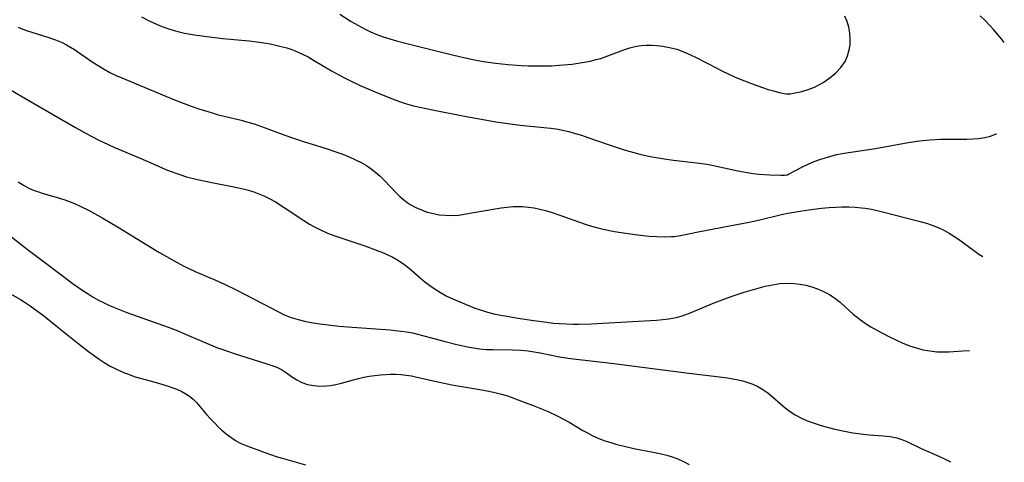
# Model space of a CAD drawing. Header units: metres. Extents: x 1073367 to 1082519, y 1569854 to 1574957.
# Tile 731 of 1056: x 1082257 to 1082516, y 1570215 to 1570332. Entities that reach past the tile are written whole.
import ezdxf

# ---------------------------------------------------------------- set-up
doc = ezdxf.new("R2010")
doc.units = ezdxf.units.M
doc.layers.add('CGG_CurvaNivelLidar_v1', color=253, linetype='Continuous', lineweight=30)

msp = doc.modelspace()

# ---------------------------------------------------------------- linework, layer by layer
at = {"layer": 'CGG_CurvaNivelLidar_v1'}
for p, q in [((1082288.6668, 1570332.623, 84.5), (1082290.5457, 1570331.6591, 84.5)), ((1082340.7921, 1570333.2554, 85), (1082343.814, 1570331.403, 85)), ((1082474.1855, 1570331.3356, 85), (1082473.5821, 1570332.7337, 85)), ((1082510.5216, 1570331.6047, 84.5), (1082509.1901, 1570332.8814, 84.5)), ((1082256.2408, 1570329.8389, 84), (1082257.4623, 1570329.3465, 84)), ((1082257.4623, 1570329.3465, 84), (1082258.6966, 1570328.8996, 84)), ((1082290.5457, 1570331.6591, 84.5), (1082291.8648, 1570331.03, 84.5)), ((1082291.8648, 1570331.03, 84.5), (1082293.2, 1570330.4398, 84.5)), ((1082293.2, 1570330.4398, 84.5), (1082294.5545, 1570329.899, 84.5)), ((1082294.5545, 1570329.899, 84.5), (1082295.8909, 1570329.4301, 84.5)), ((1082295.8909, 1570329.4301, 84.5), (1082297.2463, 1570329.0145, 84.5)), ((1082343.814, 1570331.403, 85), (1082346.4994, 1570329.8432, 85)), ((1082346.4994, 1570329.8432, 85), (1082347.6825, 1570329.2248, 85)), ((1082347.6825, 1570329.2248, 85), (1082348.8873, 1570328.6545, 85)), ((1082474.6178, 1570329.8776, 85), (1082474.1855, 1570331.3356, 85)), ((1082474.9064, 1570328.2792, 85), (1082474.6178, 1570329.8776, 85)), ((1082511.7903, 1570330.2636, 84.5), (1082510.5216, 1570331.6047, 84.5)), ((1082512.7038, 1570329.2378, 84.5), (1082511.7903, 1570330.2636, 84.5)), ((1082514.7015, 1570326.8908, 84.5), (1082512.7038, 1570329.2378, 84.5)), ((1082258.6966, 1570328.8996, 84), (1082260.0663, 1570328.4588, 84)), ((1082260.0663, 1570328.4588, 84), (1082264.3009, 1570327.1842, 84)), ((1082264.3009, 1570327.1842, 84), (1082266.1001, 1570326.5647, 84)), ((1082266.1001, 1570326.5647, 84), (1082267.8431, 1570325.8346, 84)), ((1082297.2463, 1570329.0145, 84.5), (1082298.6183, 1570328.6489, 84.5)), ((1082298.6183, 1570328.6489, 84.5), (1082299.9473, 1570328.3434, 84.5)), ((1082299.9473, 1570328.3434, 84.5), (1082302.6367, 1570327.8437, 84.5)), ((1082302.6367, 1570327.8437, 84.5), (1082305.825, 1570327.3973, 84.5)), ((1082305.825, 1570327.3973, 84.5), (1082310.0945, 1570326.9251, 84.5)), ((1082310.0945, 1570326.9251, 84.5), (1082316.9869, 1570326.2648, 84.5)), ((1082348.8873, 1570328.6545, 85), (1082350.5461, 1570327.9746, 85)), ((1082350.5461, 1570327.9746, 85), (1082352.2416, 1570327.375, 85)), ((1082352.2416, 1570327.375, 85), (1082353.9858, 1570326.8261, 85)), ((1082353.9858, 1570326.8261, 85), (1082355.7502, 1570326.3193, 85)), ((1082475.0217, 1570326.6592, 85), (1082474.9064, 1570328.2792, 85)), ((1082474.9754, 1570325.2685, 85), (1082475.0217, 1570326.6592, 85)), ((1082515.5311, 1570325.8525, 84.5), (1082514.7015, 1570326.8908, 84.5)), ((1082267.8431, 1570325.8346, 84), (1082268.9556, 1570325.2626, 84)), ((1082268.9556, 1570325.2626, 84), (1082270.0385, 1570324.6269, 84)), ((1082270.0385, 1570324.6269, 84), (1082271.0387, 1570323.9828, 84)), ((1082271.0387, 1570323.9828, 84), (1082275.7071, 1570320.7721, 84)), ((1082316.9869, 1570326.2648, 84.5), (1082319.7388, 1570325.9275, 84.5)), ((1082319.7388, 1570325.9275, 84.5), (1082322.4857, 1570325.4796, 84.5)), ((1082322.4857, 1570325.4796, 84.5), (1082323.9654, 1570325.1757, 84.5)), ((1082323.9654, 1570325.1757, 84.5), (1082325.4292, 1570324.825, 84.5)), ((1082325.4292, 1570324.825, 84.5), (1082326.8737, 1570324.4215, 84.5)), ((1082326.8737, 1570324.4215, 84.5), (1082328.1927, 1570323.9907, 84.5)), ((1082328.1927, 1570323.9907, 84.5), (1082329.1115, 1570323.6454, 84.5)), ((1082355.7502, 1570326.3193, 85), (1082358.4786, 1570325.5955, 85)), ((1082358.4786, 1570325.5955, 85), (1082367.2074, 1570323.3783, 85)), ((1082415.4812, 1570323.9218, 85), (1082417.0448, 1570324.4354, 85)), ((1082417.0448, 1570324.4354, 85), (1082418.7912, 1570324.8712, 85)), ((1082418.7912, 1570324.8712, 85), (1082420.0532, 1570325.0729, 85)), ((1082420.0532, 1570325.0729, 85), (1082421.3251, 1570325.1792, 85)), ((1082421.3251, 1570325.1792, 85), (1082422.7716, 1570325.1868, 85)), ((1082422.7716, 1570325.1868, 85), (1082424.2204, 1570325.0912, 85)), ((1082424.2204, 1570325.0912, 85), (1082425.6673, 1570324.9086, 85)), ((1082425.6673, 1570324.9086, 85), (1082427.108, 1570324.6506, 85)), ((1082427.108, 1570324.6506, 85), (1082428.3108, 1570324.3767, 85)), ((1082428.3108, 1570324.3767, 85), (1082429.4595, 1570324.0504, 85)), ((1082429.4595, 1570324.0504, 85), (1082430.5489, 1570323.6753, 85)), ((1082474.777, 1570323.894, 85), (1082474.9754, 1570325.2685, 85)), ((1082329.1115, 1570323.6454, 84.5), (1082331.0068, 1570322.8064, 84.5)), ((1082331.0068, 1570322.8064, 84.5), (1082332.4776, 1570322.0434, 84.5)), ((1082332.4776, 1570322.0434, 84.5), (1082333.9243, 1570321.2226, 84.5)), ((1082367.2074, 1570323.3783, 85), (1082372.5964, 1570322.0829, 85)), ((1082372.5964, 1570322.0829, 85), (1082376.2706, 1570321.289, 85)), ((1082408.2648, 1570321.3367, 85), (1082409.4317, 1570321.6674, 85)), ((1082409.4317, 1570321.6674, 85), (1082410.5806, 1570322.0417, 85)), ((1082410.5806, 1570322.0417, 85), (1082415.4812, 1570323.9218, 85)), ((1082430.5489, 1570323.6753, 85), (1082431.626, 1570323.2476, 85)), ((1082431.626, 1570323.2476, 85), (1082433.0575, 1570322.6065, 85)), ((1082433.0575, 1570322.6065, 85), (1082434.4771, 1570321.9099, 85)), ((1082434.4771, 1570321.9099, 85), (1082439.9109, 1570319.0581, 85)), ((1082473.6478, 1570320.8504, 85), (1082474.3452, 1570322.3656, 85)), ((1082474.3452, 1570322.3656, 85), (1082474.777, 1570323.894, 85)), ((1082275.7071, 1570320.7721, 84), (1082277.2471, 1570319.7783, 84)), ((1082277.2471, 1570319.7783, 84), (1082278.825, 1570318.837, 84)), ((1082278.825, 1570318.837, 84), (1082280.3831, 1570317.9934, 84)), ((1082333.9243, 1570321.2226, 84.5), (1082338.6117, 1570318.4204, 84.5)), ((1082376.2706, 1570321.289, 85), (1082378.5583, 1570320.8604, 85)), ((1082378.5583, 1570320.8604, 85), (1082381.7692, 1570320.3918, 85)), ((1082381.7692, 1570320.3918, 85), (1082385.0957, 1570320.0479, 85)), ((1082385.0957, 1570320.0479, 85), (1082388.5203, 1570319.8119, 85)), ((1082388.5203, 1570319.8119, 85), (1082390.339, 1570319.7433, 85)), ((1082390.339, 1570319.7433, 85), (1082393.346, 1570319.6944, 85)), ((1082393.346, 1570319.6944, 85), (1082396.5175, 1570319.7487, 85)), ((1082396.5175, 1570319.7487, 85), (1082398.4966, 1570319.8594, 85)), ((1082398.4966, 1570319.8594, 85), (1082401.8797, 1570320.1856, 85)), ((1082401.8797, 1570320.1856, 85), (1082403.4889, 1570320.3955, 85)), ((1082403.4889, 1570320.3955, 85), (1082405.086, 1570320.6483, 85)), ((1082405.086, 1570320.6483, 85), (1082406.6863, 1570320.96, 85)), ((1082406.6863, 1570320.96, 85), (1082408.2648, 1570321.3367, 85)), ((1082439.9109, 1570319.0581, 85), (1082441.2845, 1570318.3718, 85)), ((1082471.2137, 1570317.8608, 85), (1082472.5667, 1570319.3058, 85)), ((1082472.5667, 1570319.3058, 85), (1082473.6478, 1570320.8504, 85)), ((1082280.3831, 1570317.9934, 84), (1082281.9762, 1570317.2092, 84)), ((1082281.9762, 1570317.2092, 84), (1082283.506, 1570316.5184, 84)), ((1082283.506, 1570316.5184, 84), (1082297.3376, 1570310.7616, 84)), ((1082338.6117, 1570318.4204, 84.5), (1082341.5077, 1570316.7928, 84.5)), ((1082341.5077, 1570316.7928, 84.5), (1082343.1114, 1570315.9853, 84.5)), ((1082441.2845, 1570318.3718, 85), (1082444.6247, 1570316.8338, 85)), ((1082444.6247, 1570316.8338, 85), (1082446.5236, 1570316.0269, 85)), ((1082467.8654, 1570315.3164, 85), (1082469.6227, 1570316.5135, 85)), ((1082469.6227, 1570316.5135, 85), (1082471.2137, 1570317.8608, 85)), ((1082253.1598, 1570314.039, 83.5), (1082260.1063, 1570309.9445, 83.5)), ((1082343.1114, 1570315.9853, 84.5), (1082346.3833, 1570314.4883, 84.5)), ((1082346.3833, 1570314.4883, 84.5), (1082352.256, 1570311.9787, 84.5)), ((1082446.5236, 1570316.0269, 85), (1082449.7222, 1570314.7787, 85)), ((1082449.7222, 1570314.7787, 85), (1082451.9566, 1570314.0006, 85)), ((1082451.9566, 1570314.0006, 85), (1082453.4634, 1570313.5223, 85)), ((1082464.1997, 1570313.5644, 85), (1082465.609, 1570314.1313, 85)), ((1082465.609, 1570314.1313, 85), (1082466.0146, 1570314.3175, 85)), ((1082466.0146, 1570314.3175, 85), (1082467.8654, 1570315.3164, 85)), ((1082352.256, 1570311.9787, 84.5), (1082355.5188, 1570310.7019, 84.5)), ((1082453.4634, 1570313.5223, 85), (1082454.8431, 1570313.1189, 85)), ((1082454.8431, 1570313.1189, 85), (1082456.4674, 1570312.6951, 85)), ((1082456.4674, 1570312.6951, 85), (1082457.6775, 1570312.4287, 85)), ((1082457.6775, 1570312.4287, 85), (1082458.3722, 1570312.3248, 85)), ((1082458.3722, 1570312.3248, 85), (1082458.5, 1570312.3452, 85)), ((1082458.5, 1570312.3452, 85), (1082458.5878, 1570312.3217, 85)), ((1082458.5878, 1570312.3217, 85), (1082459.298, 1570312.3756, 85)), ((1082459.298, 1570312.3756, 85), (1082460.5726, 1570312.5757, 85)), ((1082460.5726, 1570312.5757, 85), (1082462.2567, 1570312.9588, 85)), ((1082462.2567, 1570312.9588, 85), (1082464.1997, 1570313.5644, 85)), ((1082260.1063, 1570309.9445, 83.5), (1082271.3305, 1570303.4896, 83.5)), ((1082297.3376, 1570310.7616, 84), (1082301.7776, 1570309.0975, 84)), ((1082301.7776, 1570309.0975, 84), (1082303.7762, 1570308.4075, 84)), ((1082355.5188, 1570310.7019, 84.5), (1082357.0678, 1570310.161, 84.5)), ((1082357.0678, 1570310.161, 84.5), (1082358.6323, 1570309.6691, 84.5)), ((1082358.6323, 1570309.6691, 84.5), (1082360.2177, 1570309.2304, 84.5)), ((1082360.2177, 1570309.2304, 84.5), (1082361.8166, 1570308.8366, 84.5)), ((1082361.8166, 1570308.8366, 84.5), (1082365.2302, 1570308.1004, 84.5)), ((1082303.7762, 1570308.4075, 84), (1082306.9874, 1570307.3966, 84)), ((1082306.9874, 1570307.3966, 84), (1082308.6046, 1570306.9492, 84)), ((1082308.6046, 1570306.9492, 84), (1082314.9055, 1570305.4, 84)), ((1082365.2302, 1570308.1004, 84.5), (1082373.1939, 1570306.5371, 84.5)), ((1082373.1939, 1570306.5371, 84.5), (1082378.5098, 1570305.5617, 84.5)), ((1082271.3305, 1570303.4896, 83.5), (1082274.349, 1570301.7916, 83.5)), ((1082314.9055, 1570305.4, 84), (1082316.6422, 1570304.9307, 84)), ((1082316.6422, 1570304.9307, 84), (1082318.2608, 1570304.4509, 84)), ((1082318.2608, 1570304.4509, 84), (1082321.1522, 1570303.4376, 84)), ((1082321.1522, 1570303.4376, 84), (1082326.3791, 1570301.4852, 84)), ((1082378.5098, 1570305.5617, 84.5), (1082381.8265, 1570305.0126, 84.5)), ((1082381.8265, 1570305.0126, 84.5), (1082385.0371, 1570304.5363, 84.5)), ((1082385.0371, 1570304.5363, 84.5), (1082388.2521, 1570304.1347, 84.5)), ((1082388.2521, 1570304.1347, 84.5), (1082394.4536, 1570303.5315, 84.5)), ((1082394.4536, 1570303.5315, 84.5), (1082396.3293, 1570303.3098, 84.5)), ((1082396.3293, 1570303.3098, 84.5), (1082398.1917, 1570303.0264, 84.5)), ((1082274.349, 1570301.7916, 83.5), (1082277.2471, 1570300.2731, 83.5)), ((1082326.3791, 1570301.4852, 84), (1082328.6859, 1570300.6667, 84)), ((1082328.6859, 1570300.6667, 84), (1082331.5393, 1570299.7356, 84)), ((1082398.1917, 1570303.0264, 84.5), (1082399.3294, 1570302.8081, 84.5)), ((1082399.3294, 1570302.8081, 84.5), (1082401.0286, 1570302.4127, 84.5)), ((1082401.0286, 1570302.4127, 84.5), (1082402.7138, 1570301.9513, 84.5)), ((1082402.7138, 1570301.9513, 84.5), (1082404.3869, 1570301.4369, 84.5)), ((1082404.3869, 1570301.4369, 84.5), (1082406.049, 1570300.8795, 84.5)), ((1082406.049, 1570300.8795, 84.5), (1082411.6645, 1570298.8993, 84.5)), ((1082508.7675, 1570300.6038, 84.5), (1082510.3757, 1570300.8525, 84.5)), ((1082510.3757, 1570300.8525, 84.5), (1082511.9254, 1570301.2459, 84.5)), ((1082511.9254, 1570301.2459, 84.5), (1082513.4068, 1570301.8127, 84.5)), ((1082513.4068, 1570301.8127, 84.5), (1082513.5114, 1570301.8676, 84.5)), ((1082277.2471, 1570300.2731, 83.5), (1082278.6333, 1570299.5992, 83.5)), ((1082278.6333, 1570299.5992, 83.5), (1082281.3868, 1570298.3545, 83.5)), ((1082281.3868, 1570298.3545, 83.5), (1082288.3664, 1570295.3954, 83.5)), ((1082331.5393, 1570299.7356, 84), (1082337.0038, 1570298.034, 84)), ((1082411.6645, 1570298.8993, 84.5), (1082415.582, 1570297.6636, 84.5)), ((1082481.6293, 1570298.0023, 84.5), (1082490.2195, 1570299.5335, 84.5)), ((1082490.2195, 1570299.5335, 84.5), (1082493.213, 1570299.9784, 84.5)), ((1082493.213, 1570299.9784, 84.5), (1082495.9454, 1570300.2567, 84.5)), ((1082495.9454, 1570300.2567, 84.5), (1082498.8117, 1570300.4307, 84.5)), ((1082498.8117, 1570300.4307, 84.5), (1082501.2162, 1570300.4572, 84.5)), ((1082501.2162, 1570300.4572, 84.5), (1082505.6847, 1570300.4247, 84.5)), ((1082505.6847, 1570300.4247, 84.5), (1082507.2383, 1570300.4771, 84.5)), ((1082507.2383, 1570300.4771, 84.5), (1082508.7675, 1570300.6038, 84.5)), ((1082337.0038, 1570298.034, 84), (1082340.0544, 1570297.0166, 84)), ((1082340.0544, 1570297.0166, 84), (1082341.5824, 1570296.4613, 84)), ((1082341.5824, 1570296.4613, 84), (1082343.3011, 1570295.7804, 84)), ((1082343.3011, 1570295.7804, 84), (1082344.9794, 1570295.0359, 84)), ((1082415.582, 1570297.6636, 84.5), (1082419.7154, 1570296.5174, 84.5)), ((1082419.7154, 1570296.5174, 84.5), (1082422.4458, 1570295.8851, 84.5)), ((1082422.4458, 1570295.8851, 84.5), (1082423.9881, 1570295.5823, 84.5)), ((1082423.9881, 1570295.5823, 84.5), (1082425.5359, 1570295.3104, 84.5)), ((1082467.0312, 1570295.1163, 84.5), (1082469.2638, 1570295.8057, 84.5)), ((1082469.2638, 1570295.8057, 84.5), (1082471.5294, 1570296.3625, 84.5)), ((1082471.5294, 1570296.3625, 84.5), (1082473.4043, 1570296.7317, 84.5)), ((1082473.4043, 1570296.7317, 84.5), (1082481.6293, 1570298.0023, 84.5)), ((1082288.3664, 1570295.3954, 83.5), (1082293.9342, 1570292.9505, 83.5)), ((1082293.9342, 1570292.9505, 83.5), (1082295.2831, 1570292.3886, 83.5)), ((1082344.9794, 1570295.0359, 84), (1082346.6032, 1570294.2084, 84)), ((1082346.6032, 1570294.2084, 84), (1082347.8631, 1570293.4618, 84)), ((1082347.8631, 1570293.4618, 84), (1082349.1033, 1570292.603, 84)), ((1082425.5359, 1570295.3104, 84.5), (1082428.5304, 1570294.8615, 84.5)), ((1082428.5304, 1570294.8615, 84.5), (1082435.3693, 1570294.1171, 84.5)), ((1082435.3693, 1570294.1171, 84.5), (1082437.3076, 1570293.8538, 84.5)), ((1082437.3076, 1570293.8538, 84.5), (1082439.1079, 1570293.5274, 84.5)), ((1082439.1079, 1570293.5274, 84.5), (1082445.4543, 1570292.1192, 84.5)), ((1082458.8309, 1570291.2388, 84.5), (1082462.4336, 1570293.1539, 84.5)), ((1082462.4336, 1570293.1539, 84.5), (1082464.1181, 1570293.9621, 84.5)), ((1082464.1181, 1570293.9621, 84.5), (1082465.5301, 1570294.5598, 84.5)), ((1082465.5301, 1570294.5598, 84.5), (1082467.0312, 1570295.1163, 84.5)), ((1082295.2831, 1570292.3886, 83.5), (1082297.6774, 1570291.4696, 83.5)), ((1082297.6774, 1570291.4696, 83.5), (1082298.7222, 1570291.1108, 83.5)), ((1082298.7222, 1570291.1108, 83.5), (1082300.5196, 1570290.5645, 83.5)), ((1082300.5196, 1570290.5645, 83.5), (1082303.3987, 1570289.8307, 83.5)), ((1082349.1033, 1570292.603, 84), (1082350.277, 1570291.6705, 84)), ((1082350.277, 1570291.6705, 84), (1082351.402, 1570290.6763, 84)), ((1082351.402, 1570290.6763, 84), (1082352.4852, 1570289.636, 84)), ((1082445.4543, 1570292.1192, 84.5), (1082447.9205, 1570291.6641, 84.5)), ((1082447.9205, 1570291.6641, 84.5), (1082449.4878, 1570291.4329, 84.5)), ((1082449.4878, 1570291.4329, 84.5), (1082451.0184, 1570291.2568, 84.5)), ((1082451.0184, 1570291.2568, 84.5), (1082453.8791, 1570291.0557, 84.5)), ((1082453.8791, 1570291.0557, 84.5), (1082456.7721, 1570290.9796, 84.5)), ((1082456.7721, 1570290.9796, 84.5), (1082457.7562, 1570290.9992, 84.5)), ((1082457.7562, 1570290.9992, 84.5), (1082458.3033, 1570291.0395, 84.5)), ((1082458.3033, 1570291.0395, 84.5), (1082458.5, 1570291.0897, 84.5)), ((1082458.5, 1570291.0897, 84.5), (1082458.8309, 1570291.2388, 84.5)), ((1082256.2575, 1570289.1657, 83), (1082257.6331, 1570288.3332, 83)), ((1082257.6331, 1570288.3332, 83), (1082259.0442, 1570287.5845, 83)), ((1082303.3987, 1570289.8307, 83.5), (1082307.1809, 1570289.0263, 83.5)), ((1082307.1809, 1570289.0263, 83.5), (1082312.9923, 1570287.9193, 83.5)), ((1082312.9923, 1570287.9193, 83.5), (1082315.3824, 1570287.3939, 83.5)), ((1082352.4852, 1570289.636, 84), (1082355.6716, 1570286.2839, 84)), ((1082259.0442, 1570287.5845, 83), (1082260.0568, 1570287.1273, 83)), ((1082260.0568, 1570287.1273, 83), (1082261.092, 1570286.7221, 83)), ((1082261.092, 1570286.7221, 83), (1082262.7862, 1570286.1637, 83)), ((1082262.7862, 1570286.1637, 83), (1082266.2461, 1570285.1795, 83)), ((1082266.2461, 1570285.1795, 83), (1082268.2933, 1570284.5429, 83)), ((1082315.3824, 1570287.3939, 83.5), (1082316.799, 1570287.0215, 83.5)), ((1082316.799, 1570287.0215, 83.5), (1082318.1922, 1570286.5878, 83.5)), ((1082318.1922, 1570286.5878, 83.5), (1082319.5418, 1570286.0855, 83.5)), ((1082319.5418, 1570286.0855, 83.5), (1082320.8636, 1570285.5147, 83.5)), ((1082320.8636, 1570285.5147, 83.5), (1082322.3965, 1570284.7592, 83.5)), ((1082355.6716, 1570286.2839, 84), (1082356.636, 1570285.3282, 84)), ((1082356.636, 1570285.3282, 84), (1082357.6434, 1570284.4352, 84)), ((1082268.2933, 1570284.5429, 83), (1082269.5295, 1570284.105, 83)), ((1082269.5295, 1570284.105, 83), (1082271.0428, 1570283.5069, 83)), ((1082271.0428, 1570283.5069, 83), (1082272.5342, 1570282.8458, 83)), ((1082272.5342, 1570282.8458, 83), (1082274.9044, 1570281.6481, 83)), ((1082322.3965, 1570284.7592, 83.5), (1082323.8926, 1570283.9302, 83.5)), ((1082323.8926, 1570283.9302, 83.5), (1082326.1671, 1570282.5016, 83.5)), ((1082357.6434, 1570284.4352, 84), (1082358.5385, 1570283.7512, 84)), ((1082358.5385, 1570283.7512, 84), (1082359.2833, 1570283.2599, 84)), ((1082359.2833, 1570283.2599, 84), (1082360.7646, 1570282.4508, 84)), ((1082383.2824, 1570282.3325, 84), (1082384.8515, 1570282.5419, 84)), ((1082384.8515, 1570282.5419, 84), (1082386.416, 1570282.6869, 84)), ((1082386.416, 1570282.6869, 84), (1082387.9248, 1570282.7392, 84)), ((1082387.9248, 1570282.7392, 84), (1082388.8769, 1570282.7131, 84)), ((1082388.8769, 1570282.7131, 84), (1082390.4642, 1570282.5662, 84)), ((1082390.4642, 1570282.5662, 84), (1082391.952, 1570282.3277, 84)), ((1082469.491, 1570282.4695, 84), (1082471.2013, 1570282.5702, 84)), ((1082471.2013, 1570282.5702, 84), (1082472.9095, 1570282.6238, 84)), ((1082472.9095, 1570282.6238, 84), (1082474.6133, 1570282.623, 84)), ((1082474.6133, 1570282.623, 84), (1082476.3103, 1570282.5567, 84)), ((1082476.3103, 1570282.5567, 84), (1082477.9972, 1570282.409, 84)), ((1082274.9044, 1570281.6481, 83), (1082278.4805, 1570279.6508, 83)), ((1082326.1671, 1570282.5016, 83.5), (1082331.3445, 1570279.016, 83.5)), ((1082360.7646, 1570282.4508, 84), (1082362.2675, 1570281.8023, 84)), ((1082362.2675, 1570281.8023, 84), (1082363.8255, 1570281.2715, 84)), ((1082363.8255, 1570281.2715, 84), (1082365.4254, 1570280.8547, 84)), ((1082365.4254, 1570280.8547, 84), (1082366.9606, 1570280.5708, 84)), ((1082366.9606, 1570280.5708, 84), (1082368.5175, 1570280.4038, 84)), ((1082368.5175, 1570280.4038, 84), (1082370.3113, 1570280.369, 84)), ((1082370.3113, 1570280.369, 84), (1082372.1159, 1570280.4827, 84)), ((1082372.1159, 1570280.4827, 84), (1082373.5498, 1570280.6626, 84)), ((1082373.5498, 1570280.6626, 84), (1082381.7096, 1570282.0819, 84)), ((1082381.7096, 1570282.0819, 84), (1082383.2824, 1570282.3325, 84)), ((1082391.952, 1570282.3277, 84), (1082393.4352, 1570282.0112, 84)), ((1082393.4352, 1570282.0112, 84), (1082394.914, 1570281.633, 84)), ((1082394.914, 1570281.633, 84), (1082396.3886, 1570281.2059, 84)), ((1082396.3886, 1570281.2059, 84), (1082398.3963, 1570280.5594, 84)), ((1082398.3963, 1570280.5594, 84), (1082405.2879, 1570278.114, 84)), ((1082451.244, 1570279.2505, 84), (1082456.984, 1570280.6027, 84)), ((1082456.984, 1570280.6027, 84), (1082458.5873, 1570280.9396, 84)), ((1082458.5873, 1570280.9396, 84), (1082460.7497, 1570281.3373, 84)), ((1082460.7497, 1570281.3373, 84), (1082464.109, 1570281.8736, 84)), ((1082464.109, 1570281.8736, 84), (1082467.4806, 1570282.2953, 84)), ((1082467.4806, 1570282.2953, 84), (1082469.491, 1570282.4695, 84)), ((1082477.9972, 1570282.409, 84), (1082478.9804, 1570282.2766, 84)), ((1082478.9804, 1570282.2766, 84), (1082480.6192, 1570281.9825, 84)), ((1082480.6192, 1570281.9825, 84), (1082483.8764, 1570281.2226, 84)), ((1082483.8764, 1570281.2226, 84), (1082493.0671, 1570278.8972, 84)), ((1082278.4805, 1570279.6508, 83), (1082282.3637, 1570277.3553, 83)), ((1082331.3445, 1570279.016, 83.5), (1082332.8107, 1570278.1132, 83.5)), ((1082332.8107, 1570278.1132, 83.5), (1082333.9958, 1570277.4512, 83.5)), ((1082333.9958, 1570277.4512, 83.5), (1082335.2049, 1570276.8319, 83.5)), ((1082405.2879, 1570278.114, 84), (1082406.9632, 1570277.5836, 84)), ((1082406.9632, 1570277.5836, 84), (1082408.6531, 1570277.1091, 84)), ((1082435.4377, 1570276.107, 84), (1082442.4021, 1570277.4412, 84)), ((1082442.4021, 1570277.4412, 84), (1082448.4523, 1570278.6407, 84)), ((1082448.4523, 1570278.6407, 84), (1082451.244, 1570279.2505, 84)), ((1082493.0671, 1570278.8972, 84), (1082495.3216, 1570278.2371, 84)), ((1082495.3216, 1570278.2371, 84), (1082496.7548, 1570277.7427, 84)), ((1082496.7548, 1570277.7427, 84), (1082498.1586, 1570277.1838, 84)), ((1082253.3065, 1570275.7086, 82.5), (1082258.6411, 1570271.5419, 82.5)), ((1082282.3637, 1570277.3553, 83), (1082290.1215, 1570272.6013, 83)), ((1082335.2049, 1570276.8319, 83.5), (1082337.5962, 1570275.742, 83.5)), ((1082337.5962, 1570275.742, 83.5), (1082339.7889, 1570274.8925, 83.5)), ((1082339.7889, 1570274.8925, 83.5), (1082347.3955, 1570272.3391, 83.5)), ((1082408.6531, 1570277.1091, 84), (1082410.03, 1570276.7756, 84)), ((1082410.03, 1570276.7756, 84), (1082413.0839, 1570276.1571, 84)), ((1082413.0839, 1570276.1571, 84), (1082414.7585, 1570275.8685, 84)), ((1082414.7585, 1570275.8685, 84), (1082418.4797, 1570275.3426, 84)), ((1082418.4797, 1570275.3426, 84), (1082422.1869, 1570274.9509, 84)), ((1082422.1869, 1570274.9509, 84), (1082424.1366, 1570274.8134, 84)), ((1082424.1366, 1570274.8134, 84), (1082426.0776, 1570274.7565, 84)), ((1082426.0776, 1570274.7565, 84), (1082428.0071, 1570274.815, 84)), ((1082428.0071, 1570274.815, 84), (1082428.7127, 1570274.8737, 84)), ((1082428.7127, 1570274.8737, 84), (1082430.3969, 1570275.0973, 84)), ((1082430.3969, 1570275.0973, 84), (1082432.0746, 1570275.4039, 84)), ((1082432.0746, 1570275.4039, 84), (1082435.4377, 1570276.107, 84)), ((1082498.1586, 1570277.1838, 84), (1082499.627, 1570276.4996, 84)), ((1082499.627, 1570276.4996, 84), (1082501.0477, 1570275.7261, 84)), ((1082501.0477, 1570275.7261, 84), (1082502.2749, 1570274.9599, 84)), ((1082502.2749, 1570274.9599, 84), (1082503.4684, 1570274.1392, 84)), ((1082290.1215, 1570272.6013, 83), (1082293.2225, 1570270.7415, 83)), ((1082347.3955, 1570272.3391, 83.5), (1082350.6354, 1570271.1764, 83.5)), ((1082503.4684, 1570274.1392, 84), (1082507.7505, 1570270.94, 84)), ((1082258.6411, 1570271.5419, 82.5), (1082263.2025, 1570268.1158, 82.5)), ((1082293.2225, 1570270.7415, 83), (1082297.283, 1570268.4112, 83)), ((1082350.6354, 1570271.1764, 83.5), (1082352.0484, 1570270.6277, 83.5)), ((1082352.0484, 1570270.6277, 83.5), (1082353.4334, 1570270.0401, 83.5)), ((1082353.4334, 1570270.0401, 83.5), (1082354.7796, 1570269.3924, 83.5)), ((1082507.7505, 1570270.94, 84), (1082508.8757, 1570270.1595, 84)), ((1082508.8757, 1570270.1595, 84), (1082509.8571, 1570269.5371, 84)), ((1082263.2025, 1570268.1158, 82.5), (1082268.5295, 1570264.012, 82.5)), ((1082297.283, 1570268.4112, 83), (1082299.815, 1570267.0519, 83)), ((1082299.815, 1570267.0519, 83), (1082301.1008, 1570266.4108, 83)), ((1082354.7796, 1570269.3924, 83.5), (1082356.2698, 1570268.5471, 83.5)), ((1082356.2698, 1570268.5471, 83.5), (1082357.6837, 1570267.5923, 83.5)), ((1082357.6837, 1570267.5923, 83.5), (1082359.058, 1570266.5008, 83.5)), ((1082301.1008, 1570266.4108, 83), (1082302.795, 1570265.6352, 83)), ((1082302.795, 1570265.6352, 83), (1082307.9506, 1570263.455, 83)), ((1082359.058, 1570266.5008, 83.5), (1082361.9118, 1570263.9783, 83.5)), ((1082268.5295, 1570264.012, 82.5), (1082270.4806, 1570262.5637, 82.5)), ((1082270.4806, 1570262.5637, 82.5), (1082273.2275, 1570260.6429, 82.5)), ((1082307.9506, 1570263.455, 83), (1082310.5153, 1570262.2856, 83)), ((1082310.5153, 1570262.2856, 83), (1082313.5504, 1570260.7928, 83)), ((1082361.9118, 1570263.9783, 83.5), (1082363.1851, 1570262.927, 83.5)), ((1082363.1851, 1570262.927, 83.5), (1082364.5097, 1570261.9259, 83.5)), ((1082364.5097, 1570261.9259, 83.5), (1082365.8828, 1570260.981, 83.5)), ((1082452.683, 1570261.7696, 83.5), (1082454.5923, 1570262.1641, 83.5)), ((1082454.5923, 1570262.1641, 83.5), (1082456.5022, 1570262.4431, 83.5)), ((1082456.5022, 1570262.4431, 83.5), (1082458.4088, 1570262.568, 83.5)), ((1082458.4088, 1570262.568, 83.5), (1082460.2994, 1570262.5009, 83.5)), ((1082460.2994, 1570262.5009, 83.5), (1082461.8527, 1570262.3104, 83.5)), ((1082461.8527, 1570262.3104, 83.5), (1082463.3881, 1570262.0112, 83.5)), ((1082463.3881, 1570262.0112, 83.5), (1082464.8982, 1570261.6087, 83.5)), ((1082252.8219, 1570260.5403, 82), (1082256.8744, 1570258.2387, 82)), ((1082273.2275, 1570260.6429, 82.5), (1082274.6262, 1570259.7291, 82.5)), ((1082274.6262, 1570259.7291, 82.5), (1082275.9995, 1570258.8844, 82.5)), ((1082313.5504, 1570260.7928, 83), (1082318.3244, 1570258.3796, 83)), ((1082365.8828, 1570260.981, 83.5), (1082367.3199, 1570260.0904, 83.5)), ((1082367.3199, 1570260.0904, 83.5), (1082368.8026, 1570259.271, 83.5)), ((1082368.8026, 1570259.271, 83.5), (1082370.0735, 1570258.6432, 83.5)), ((1082444.2312, 1570259.2261, 83.5), (1082447.1077, 1570260.1829, 83.5)), ((1082447.1077, 1570260.1829, 83.5), (1082450.7779, 1570261.2867, 83.5)), ((1082450.7779, 1570261.2867, 83.5), (1082452.683, 1570261.7696, 83.5)), ((1082464.8982, 1570261.6087, 83.5), (1082466.3741, 1570261.1015, 83.5)), ((1082466.3741, 1570261.1015, 83.5), (1082468.0073, 1570260.3859, 83.5)), ((1082468.0073, 1570260.3859, 83.5), (1082469.5307, 1570259.5504, 83.5)), ((1082469.5307, 1570259.5504, 83.5), (1082470.9831, 1570258.5957, 83.5)), ((1082256.8744, 1570258.2387, 82), (1082258.0601, 1570257.5151, 82)), ((1082258.0601, 1570257.5151, 82), (1082259.407, 1570256.6195, 82)), ((1082275.9995, 1570258.8844, 82.5), (1082277.3969, 1570258.0883, 82.5)), ((1082277.3969, 1570258.0883, 82.5), (1082278.8241, 1570257.3533, 82.5)), ((1082278.8241, 1570257.3533, 82.5), (1082280.048, 1570256.7901, 82.5)), ((1082280.048, 1570256.7901, 82.5), (1082281.2907, 1570256.2624, 82.5)), ((1082318.3244, 1570258.3796, 83), (1082324.686, 1570254.9921, 83)), ((1082370.0735, 1570258.6432, 83.5), (1082371.3668, 1570258.0538, 83.5)), ((1082371.3668, 1570258.0538, 83.5), (1082375.1087, 1570256.4829, 83.5)), ((1082433.2344, 1570254.835, 83.5), (1082438.8292, 1570257.2458, 83.5)), ((1082438.8292, 1570257.2458, 83.5), (1082441.8215, 1570258.3825, 83.5)), ((1082441.8215, 1570258.3825, 83.5), (1082444.2312, 1570259.2261, 83.5)), ((1082470.9831, 1570258.5957, 83.5), (1082472.3595, 1570257.5362, 83.5)), ((1082472.3595, 1570257.5362, 83.5), (1082475.9203, 1570254.3378, 83.5)), ((1082259.407, 1570256.6195, 82), (1082260.7254, 1570255.6801, 82)), ((1082260.7254, 1570255.6801, 82), (1082262.8721, 1570254.0591, 82)), ((1082262.8721, 1570254.0591, 82), (1082266.2432, 1570251.3093, 82)), ((1082281.2907, 1570256.2624, 82.5), (1082284.7886, 1570254.892, 82.5)), ((1082284.7886, 1570254.892, 82.5), (1082295.9275, 1570250.878, 82.5)), ((1082324.686, 1570254.9921, 83), (1082326.2068, 1570254.2703, 83)), ((1082326.2068, 1570254.2703, 83), (1082328.023, 1570253.5529, 83)), ((1082375.1087, 1570256.4829, 83.5), (1082376.3414, 1570256.0137, 83.5)), ((1082376.3414, 1570256.0137, 83.5), (1082378.6169, 1570255.2521, 83.5)), ((1082378.6169, 1570255.2521, 83.5), (1082379.6363, 1570254.9592, 83.5)), ((1082379.6363, 1570254.9592, 83.5), (1082381.3297, 1570254.5358, 83.5)), ((1082381.3297, 1570254.5358, 83.5), (1082383.041, 1570254.1691, 83.5)), ((1082383.041, 1570254.1691, 83.5), (1082384.7652, 1570253.8433, 83.5)), ((1082430.5483, 1570253.8935, 83.5), (1082431.8234, 1570254.3045, 83.5)), ((1082431.8234, 1570254.3045, 83.5), (1082433.2344, 1570254.835, 83.5)), ((1082475.9203, 1570254.3378, 83.5), (1082476.8113, 1570253.6051, 83.5)), ((1082328.023, 1570253.5529, 83), (1082329.8334, 1570252.9955, 83)), ((1082329.8334, 1570252.9955, 83), (1082331.5309, 1570252.5852, 83)), ((1082331.5309, 1570252.5852, 83), (1082333.2541, 1570252.248, 83)), ((1082333.2541, 1570252.248, 83), (1082334.9963, 1570251.9645, 83)), ((1082334.9963, 1570251.9645, 83), (1082338.4958, 1570251.5055, 83)), ((1082338.4958, 1570251.5055, 83), (1082340.6806, 1570251.2732, 83)), ((1082384.7652, 1570253.8433, 83.5), (1082388.2368, 1570253.2659, 83.5)), ((1082388.2368, 1570253.2659, 83.5), (1082391.8464, 1570252.7205, 83.5)), ((1082391.8464, 1570252.7205, 83.5), (1082395.2476, 1570252.2696, 83.5)), ((1082395.2476, 1570252.2696, 83.5), (1082396.9505, 1570252.0835, 83.5)), ((1082396.9505, 1570252.0835, 83.5), (1082398.5209, 1570251.9481, 83.5)), ((1082398.5209, 1570251.9481, 83.5), (1082400.4166, 1570251.8475, 83.5)), ((1082400.4166, 1570251.8475, 83.5), (1082402.0508, 1570251.81, 83.5)), ((1082402.0508, 1570251.81, 83.5), (1082403.6871, 1570251.8077, 83.5)), ((1082403.6871, 1570251.8077, 83.5), (1082406.963, 1570251.8768, 83.5)), ((1082406.963, 1570251.8768, 83.5), (1082409.996, 1570252.0018, 83.5)), ((1082409.996, 1570252.0018, 83.5), (1082424.0932, 1570252.8181, 83.5)), ((1082424.0932, 1570252.8181, 83.5), (1082425.7316, 1570252.9693, 83.5)), ((1082425.7316, 1570252.9693, 83.5), (1082427.3545, 1570253.1827, 83.5)), ((1082427.3545, 1570253.1827, 83.5), (1082429.2551, 1570253.5505, 83.5)), ((1082429.2551, 1570253.5505, 83.5), (1082430.5483, 1570253.8935, 83.5)), ((1082476.8113, 1570253.6051, 83.5), (1082477.7353, 1570252.9066, 83.5)), ((1082477.7353, 1570252.9066, 83.5), (1082478.9286, 1570252.0852, 83.5)), ((1082478.9286, 1570252.0852, 83.5), (1082480.4784, 1570251.1151, 83.5)), ((1082266.2432, 1570251.3093, 82), (1082271.8973, 1570246.8222, 82)), ((1082295.9275, 1570250.878, 82.5), (1082298.2719, 1570249.9899, 82.5)), ((1082298.2719, 1570249.9899, 82.5), (1082299.8509, 1570249.3349, 82.5)), ((1082299.8509, 1570249.3349, 82.5), (1082305.1848, 1570247.0064, 82.5)), ((1082340.6806, 1570251.2732, 83), (1082344.051, 1570250.9705, 83)), ((1082344.051, 1570250.9705, 83), (1082354.0411, 1570250.2835, 83)), ((1082354.0411, 1570250.2835, 83), (1082356.8866, 1570249.9797, 83)), ((1082356.8866, 1570249.9797, 83), (1082358.3643, 1570249.7601, 83)), ((1082358.3643, 1570249.7601, 83), (1082359.8966, 1570249.4696, 83)), ((1082359.8966, 1570249.4696, 83), (1082362.9357, 1570248.7447, 83)), ((1082480.4784, 1570251.1151, 83.5), (1082483.1289, 1570249.621, 83.5)), ((1082483.1289, 1570249.621, 83.5), (1082485.6645, 1570248.2905, 83.5)), ((1082271.8973, 1570246.8222, 82), (1082274.7113, 1570244.6347, 82)), ((1082305.1848, 1570247.0064, 82.5), (1082308.6979, 1570245.5838, 82.5)), ((1082362.9357, 1570248.7447, 83), (1082368.5578, 1570247.1814, 83)), ((1082368.5578, 1570247.1814, 83), (1082371.268, 1570246.4801, 83)), ((1082371.268, 1570246.4801, 83), (1082374.3801, 1570245.7978, 83)), ((1082485.6645, 1570248.2905, 83.5), (1082487.146, 1570247.5527, 83.5)), ((1082487.146, 1570247.5527, 83.5), (1082488.6447, 1570246.8622, 83.5)), ((1082488.6447, 1570246.8622, 83.5), (1082490.6078, 1570246.0793, 83.5)), ((1082274.7113, 1570244.6347, 82), (1082277.5082, 1570242.6001, 82)), ((1082308.6979, 1570245.5838, 82.5), (1082310.0278, 1570245.094, 82.5)), ((1082310.0278, 1570245.094, 82.5), (1082313.0153, 1570244.0698, 82.5)), ((1082313.0153, 1570244.0698, 82.5), (1082321.5888, 1570241.3858, 82.5)), ((1082374.3801, 1570245.7978, 83), (1082375.9416, 1570245.5235, 83)), ((1082375.9416, 1570245.5235, 83), (1082377.5068, 1570245.3087, 83)), ((1082377.5068, 1570245.3087, 83), (1082379.351, 1570245.1515, 83)), ((1082379.351, 1570245.1515, 83), (1082381.0772, 1570245.0944, 83)), ((1082381.0772, 1570245.0944, 83), (1082386.2652, 1570245.0706, 83)), ((1082386.2652, 1570245.0706, 83), (1082388.4329, 1570244.9559, 83)), ((1082388.4329, 1570244.9559, 83), (1082390.3578, 1570244.7436, 83)), ((1082390.3578, 1570244.7436, 83), (1082391.9197, 1570244.5043, 83)), ((1082391.9197, 1570244.5043, 83), (1082393.4785, 1570244.2237, 83)), ((1082393.4785, 1570244.2237, 83), (1082398.6201, 1570243.2158, 83)), ((1082490.6078, 1570246.0793, 83.5), (1082492.3687, 1570245.515, 83.5)), ((1082492.3687, 1570245.515, 83.5), (1082494.1564, 1570245.0676, 83.5)), ((1082494.1564, 1570245.0676, 83.5), (1082495.9623, 1570244.7389, 83.5)), ((1082495.9623, 1570244.7389, 83.5), (1082497.7794, 1570244.5396, 83.5)), ((1082497.7794, 1570244.5396, 83.5), (1082499.1219, 1570244.4867, 83.5)), ((1082499.1219, 1570244.4867, 83.5), (1082500.9466, 1570244.528, 83.5)), ((1082500.9466, 1570244.528, 83.5), (1082504.5901, 1570244.7848, 83.5)), ((1082504.5901, 1570244.7848, 83.5), (1082506.3553, 1570244.8889, 83.5)), ((1082277.5082, 1570242.6001, 82), (1082278.8489, 1570241.7234, 82)), ((1082278.8489, 1570241.7234, 82), (1082280.4545, 1570240.7795, 82)), ((1082321.5888, 1570241.3858, 82.5), (1082322.9462, 1570240.9365, 82.5)), ((1082398.6201, 1570243.2158, 83), (1082401.4961, 1570242.773, 83)), ((1082401.4961, 1570242.773, 83), (1082412.1615, 1570241.4953, 83)), ((1082412.1615, 1570241.4953, 83), (1082431.8825, 1570238.9833, 83)), ((1082280.4545, 1570240.7795, 82), (1082282.1054, 1570239.9191, 82)), ((1082282.1054, 1570239.9191, 82), (1082283.799, 1570239.1473, 82)), ((1082283.799, 1570239.1473, 82), (1082285.4206, 1570238.5101, 82)), ((1082322.9462, 1570240.9365, 82.5), (1082324.2424, 1570240.4361, 82.5)), ((1082324.2424, 1570240.4361, 82.5), (1082325.4574, 1570239.8482, 82.5)), ((1082325.4574, 1570239.8482, 82.5), (1082326.8347, 1570238.9769, 82.5)), ((1082326.8347, 1570238.9769, 82.5), (1082328.148, 1570238.0337, 82.5)), ((1082351.4875, 1570238.4629, 82.5), (1082352.9503, 1570238.5649, 82.5)), ((1082352.9503, 1570238.5649, 82.5), (1082354.1144, 1570238.607, 82.5)), ((1082354.1144, 1570238.607, 82.5), (1082355.5032, 1570238.6031, 82.5)), ((1082355.5032, 1570238.6031, 82.5), (1082356.8871, 1570238.5333, 82.5)), ((1082356.8871, 1570238.5333, 82.5), (1082358.2627, 1570238.3888, 82.5)), ((1082431.8825, 1570238.9833, 83), (1082439.9669, 1570238.0568, 83)), ((1082285.4206, 1570238.5101, 82), (1082287.0282, 1570237.9577, 82)), ((1082287.0282, 1570237.9577, 82), (1082288.6533, 1570237.463, 82)), ((1082288.6533, 1570237.463, 82), (1082293.1208, 1570236.2616, 82)), ((1082293.1208, 1570236.2616, 82), (1082295.9191, 1570235.4294, 82)), ((1082328.148, 1570238.0337, 82.5), (1082329.4888, 1570237.1383, 82.5)), ((1082329.4888, 1570237.1383, 82.5), (1082330.8404, 1570236.4464, 82.5)), ((1082330.8404, 1570236.4464, 82.5), (1082332.3486, 1570235.9438, 82.5)), ((1082332.3486, 1570235.9438, 82.5), (1082333.9461, 1570235.6388, 82.5)), ((1082339.7425, 1570235.8905, 82.5), (1082341.2773, 1570236.2746, 82.5)), ((1082341.2773, 1570236.2746, 82.5), (1082344.3879, 1570237.1693, 82.5)), ((1082344.3879, 1570237.1693, 82.5), (1082345.766, 1570237.5241, 82.5)), ((1082345.766, 1570237.5241, 82.5), (1082347.1641, 1570237.8358, 82.5)), ((1082347.1641, 1570237.8358, 82.5), (1082348.5779, 1570238.0979, 82.5)), ((1082348.5779, 1570238.0979, 82.5), (1082350.0286, 1570238.3079, 82.5)), ((1082350.0286, 1570238.3079, 82.5), (1082351.4875, 1570238.4629, 82.5)), ((1082358.2627, 1570238.3888, 82.5), (1082359.6478, 1570238.1618, 82.5)), ((1082359.6478, 1570238.1618, 82.5), (1082361.0276, 1570237.8767, 82.5)), ((1082361.0276, 1570237.8767, 82.5), (1082366.9886, 1570236.5022, 82.5)), ((1082366.9886, 1570236.5022, 82.5), (1082370.2928, 1570235.8215, 82.5)), ((1082439.9669, 1570238.0568, 83), (1082442.7589, 1570237.6841, 83)), ((1082442.7589, 1570237.6841, 83), (1082444.1912, 1570237.4473, 83)), ((1082444.1912, 1570237.4473, 83), (1082445.5205, 1570237.1832, 83)), ((1082445.5205, 1570237.1832, 83), (1082446.8252, 1570236.8664, 83)), ((1082446.8252, 1570236.8664, 83), (1082448.099, 1570236.4823, 83)), ((1082448.099, 1570236.4823, 83), (1082449.4507, 1570235.9685, 83)), ((1082449.4507, 1570235.9685, 83), (1082450.7497, 1570235.3553, 83)), ((1082295.9191, 1570235.4294, 82), (1082296.9508, 1570235.0719, 82)), ((1082296.9508, 1570235.0719, 82), (1082297.9553, 1570234.6784, 82)), ((1082297.9553, 1570234.6784, 82), (1082299.2747, 1570234.0654, 82)), ((1082299.2747, 1570234.0654, 82), (1082300.3239, 1570233.4782, 82)), ((1082300.3239, 1570233.4782, 82), (1082301.31, 1570232.819, 82)), ((1082333.9461, 1570235.6388, 82.5), (1082335.6022, 1570235.5074, 82.5)), ((1082335.6022, 1570235.5074, 82.5), (1082337.2907, 1570235.5386, 82.5)), ((1082337.2907, 1570235.5386, 82.5), (1082338.3287, 1570235.6401, 82.5)), ((1082338.3287, 1570235.6401, 82.5), (1082339.7425, 1570235.8905, 82.5)), ((1082370.2928, 1570235.8215, 82.5), (1082377.1412, 1570234.7215, 82.5)), ((1082377.1412, 1570234.7215, 82.5), (1082379.5659, 1570234.2808, 82.5)), ((1082379.5659, 1570234.2808, 82.5), (1082381.2626, 1570233.9116, 82.5)), ((1082381.2626, 1570233.9116, 82.5), (1082382.9441, 1570233.4847, 82.5)), ((1082382.9441, 1570233.4847, 82.5), (1082384.6069, 1570232.9954, 82.5)), ((1082450.7497, 1570235.3553, 83), (1082452.0711, 1570234.5929, 83)), ((1082452.0711, 1570234.5929, 83), (1082453.3239, 1570233.7343, 83)), ((1082453.3239, 1570233.7343, 83), (1082454.5061, 1570232.7942, 83)), ((1082301.31, 1570232.819, 82), (1082302.2214, 1570232.0804, 82)), ((1082302.2214, 1570232.0804, 82), (1082303.1268, 1570231.1797, 82)), ((1082303.1268, 1570231.1797, 82), (1082305.7782, 1570228.0606, 82)), ((1082384.6069, 1570232.9954, 82.5), (1082385.8833, 1570232.5703, 82.5)), ((1082385.8833, 1570232.5703, 82.5), (1082388.6021, 1570231.5728, 82.5)), ((1082388.6021, 1570231.5728, 82.5), (1082391.6304, 1570230.4127, 82.5)), ((1082454.5061, 1570232.7942, 83), (1082457.3128, 1570230.2792, 83)), ((1082391.6304, 1570230.4127, 82.5), (1082395.6065, 1570228.7838, 82.5)), ((1082395.6065, 1570228.7838, 82.5), (1082398.1567, 1570227.6009, 82.5)), ((1082457.3128, 1570230.2792, 83), (1082458.2872, 1570229.485, 83)), ((1082458.2872, 1570229.485, 83), (1082459.3047, 1570228.7363, 83)), ((1082459.3047, 1570228.7363, 83), (1082460.557, 1570227.9355, 83)), ((1082305.7782, 1570228.0606, 82), (1082306.7855, 1570226.9282, 82)), ((1082306.7855, 1570226.9282, 82), (1082307.8337, 1570225.8146, 82)), ((1082307.8337, 1570225.8146, 82), (1082308.9243, 1570224.7341, 82)), ((1082398.1567, 1570227.6009, 82.5), (1082399.6435, 1570226.8161, 82.5)), ((1082399.6435, 1570226.8161, 82.5), (1082401.1047, 1570225.9845, 82.5)), ((1082401.1047, 1570225.9845, 82.5), (1082404.7057, 1570223.85, 82.5)), ((1082460.557, 1570227.9355, 83), (1082461.8709, 1570227.2205, 83)), ((1082461.8709, 1570227.2205, 83), (1082463.5504, 1570226.4613, 83)), ((1082463.5504, 1570226.4613, 83), (1082465.292, 1570225.8044, 83)), ((1082465.292, 1570225.8044, 83), (1082467.0782, 1570225.2248, 83)), ((1082308.9243, 1570224.7341, 82), (1082309.8158, 1570223.9152, 82)), ((1082309.8158, 1570223.9152, 82), (1082310.9601, 1570222.9459, 82)), ((1082404.7057, 1570223.85, 82.5), (1082405.9228, 1570223.1702, 82.5)), ((1082405.9228, 1570223.1702, 82.5), (1082407.1596, 1570222.5313, 82.5)), ((1082467.0782, 1570225.2248, 83), (1082468.6064, 1570224.7855, 83)), ((1082468.6064, 1570224.7855, 83), (1082470.9315, 1570224.2064, 83)), ((1082470.9315, 1570224.2064, 83), (1082473.9604, 1570223.5661, 83)), ((1082473.9604, 1570223.5661, 83), (1082475.6795, 1570223.2459, 83)), ((1082475.6795, 1570223.2459, 83), (1082478.5004, 1570222.8218, 83)), ((1082310.9601, 1570222.9459, 82), (1082312.1454, 1570222.0424, 82)), ((1082312.1454, 1570222.0424, 82), (1082313.3755, 1570221.2225, 82)), ((1082313.3755, 1570221.2225, 82), (1082314.6564, 1570220.5084, 82)), ((1082314.6564, 1570220.5084, 82), (1082315.9062, 1570219.9464, 82)), ((1082407.1596, 1570222.5313, 82.5), (1082408.9094, 1570221.7401, 82.5)), ((1082408.9094, 1570221.7401, 82.5), (1082410.4694, 1570221.1472, 82.5)), ((1082410.4694, 1570221.1472, 82.5), (1082412.0607, 1570220.6276, 82.5)), ((1082412.0607, 1570220.6276, 82.5), (1082413.3605, 1570220.2514, 82.5)), ((1082478.5004, 1570222.8218, 83), (1082479.9634, 1570222.673, 83)), ((1082479.9634, 1570222.673, 83), (1082483.6946, 1570222.4136, 83)), ((1082483.6946, 1570222.4136, 83), (1082485.5031, 1570222.2252, 83)), ((1082485.5031, 1570222.2252, 83), (1082487.2516, 1570221.8985, 83)), ((1082487.2516, 1570221.8985, 83), (1082487.7939, 1570221.7517, 83)), ((1082487.7939, 1570221.7517, 83), (1082488.5926, 1570221.4862, 83)), ((1082488.5926, 1570221.4862, 83), (1082489.8653, 1570220.9573, 83)), ((1082489.8653, 1570220.9573, 83), (1082493.6343, 1570219.0929, 83)), ((1082315.9062, 1570219.9464, 82), (1082321.1316, 1570218.0192, 82)), ((1082321.1316, 1570218.0192, 82), (1082324.0678, 1570217.0273, 82)), ((1082413.3605, 1570220.2514, 82.5), (1082415.976, 1570219.5975, 82.5)), ((1082415.976, 1570219.5975, 82.5), (1082418.6013, 1570219.0406, 82.5)), ((1082418.6013, 1570219.0406, 82.5), (1082423.1883, 1570218.1531, 82.5)), ((1082423.1883, 1570218.1531, 82.5), (1082425.3501, 1570217.6872, 82.5)), ((1082493.6343, 1570219.0929, 83), (1082498.5327, 1570216.9483, 83)), ((1082324.0678, 1570217.0273, 82), (1082325.6804, 1570216.5361, 82)), ((1082325.6804, 1570216.5361, 82), (1082331.8379, 1570214.8224, 82)), ((1082425.3501, 1570217.6872, 82.5), (1082426.8101, 1570217.3199, 82.5)), ((1082426.8101, 1570217.3199, 82.5), (1082428.2414, 1570216.8944, 82.5)), ((1082428.2414, 1570216.8944, 82.5), (1082429.7327, 1570216.3541, 82.5)), ((1082429.7327, 1570216.3541, 82.5), (1082431.1695, 1570215.7112, 82.5)), ((1082431.1695, 1570215.7112, 82.5), (1082432.6929, 1570214.8611, 82.5)), ((1082498.5327, 1570216.9483, 83), (1082499.7691, 1570216.375, 83)), ((1082499.7691, 1570216.375, 83), (1082500.9992, 1570215.7672, 83)), ((1082500.9992, 1570215.7672, 83), (1082501.3662, 1570215.5714, 83))]:
    msp.add_line(p, q, dxfattribs=at)

doc.saveas('drawing.dxf')
